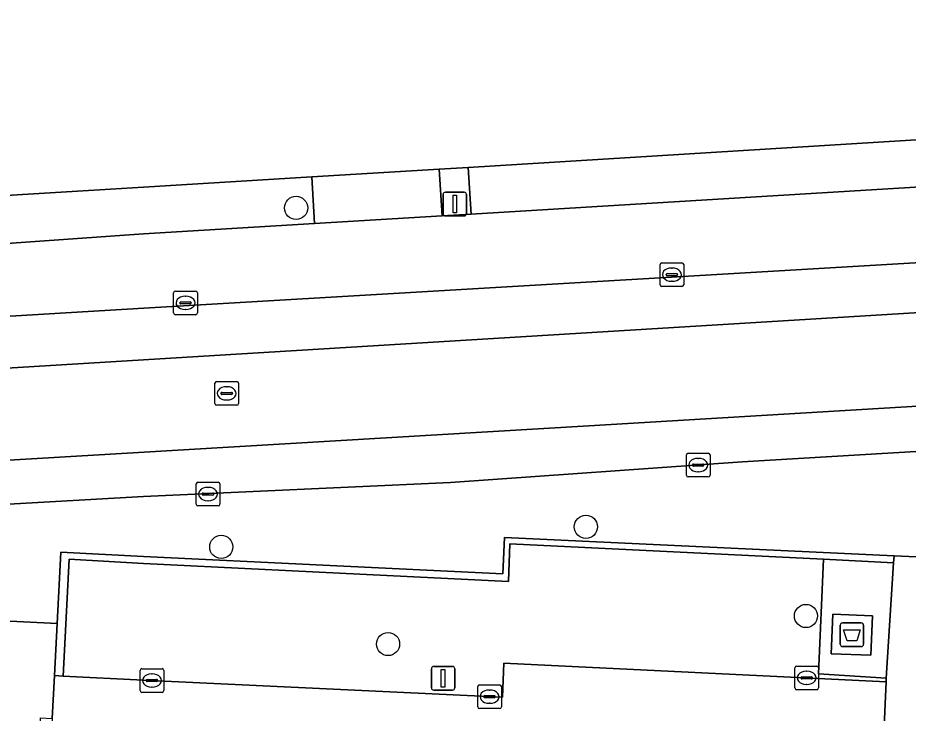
# Model space of a CAD drawing. Extents: x 162989 to 165008, y 383432 to 384338.
# Drawn here: x 164494.7 to 164532.3, y 384036.38 to 384065.72 of the extents above; entities that cross this region are included whole.
import ezdxf

# ---------------------------------------------------------------- set-up
doc = ezdxf.new("R2010")
doc.units = 0
for name, color, linetype in [('IMGEO_Afval_apart_plaats', 7, 'Continuous'), ('IMGEO_Boom', 7, 'Continuous'), ('IMGEO_Erf', 7, 'Continuous'), ('IMGEO_Kolk', 7, 'Continuous'), ('IMGEO_Lichtmast', 7, 'Continuous'), ('IMGEO_Muur', 7, 'Continuous'), ('IMGEO_Parkeervlak_open', 7, 'Continuous'), ('IMGEO_Rijbaan_lokaal_gesloten', 7, 'Continuous'), ('IMGEO_Rijbaan_lokaal_open', 7, 'Continuous'), ('IMGEO_Rioolput', 7, 'Continuous'), ('IMGEO_Voetpad_gesloten', 7, 'Continuous'), ('IMGEO_Voetpad_open', 7, 'Continuous')]:
    doc.layers.add(name, color=color, linetype=linetype)

msp = doc.modelspace()

# ---------------------------------------------------------------- linework, layer by layer
at = {"layer": 'IMGEO_Afval_apart_plaats'}
for p, q in [((164529.424, 384039.285), (164529.424, 384040.085)), ((164529.424, 384040.085), (164529.424, 384039.285)), ((164529.524, 384040.185), (164530.314, 384040.185)), ((164530.314, 384040.185), (164529.524, 384040.185)), ((164530.414, 384040.085), (164530.414, 384039.285)), ((164530.414, 384039.285), (164530.414, 384040.085)), ((164530.314, 384039.185), (164529.524, 384039.185)), ((164529.524, 384039.185), (164530.314, 384039.185))]:
    msp.add_line(p, q, dxfattribs=at)
msp.add_lwpolyline([(164529.567, 384039.899), (164530.271, 384039.899), (164530.122, 384039.429), (164529.716, 384039.429), (164529.567, 384039.899)], dxfattribs=at)
for centre, start, end in [((164529.524, 384040.085), 90, 180), ((164529.524, 384040.085), 90, 180), ((164530.314, 384040.085), 0, 90), ((164530.314, 384040.085), 360, 90), ((164529.524, 384039.285), 180, 270), ((164529.524, 384039.285), 180, 270), ((164530.314, 384039.285), 270, 0), ((164530.314, 384039.285), 270, 0)]:
    msp.add_arc(centre, 0.1, start, end, dxfattribs=at)
at = {"layer": 'IMGEO_Boom'}
for centre in [(164506.45, 384057.701), (164518.686, 384044.241), (164503.288, 384043.393), (164527.98, 384040.477), (164510.333, 384039.293)]:
    msp.add_circle(centre, 0.489, dxfattribs=at)
at = {"layer": 'IMGEO_Erf'}
msp.add_lwpolyline([(164464.055, 384055.205), (164470.042, 384055.555), (164469.867, 384057.645), (164474.923, 384058.064), (164475.925, 384057.102), (164477.65, 384057.223), (164478.037, 384057.246), (164482.124, 384057.494), (164497.22, 384058.41), (164500, 384058.579), (164507.11, 384059.011), (164512.49, 384059.337), (164513.708, 384059.411), (164543.585, 384061.246), (164555.023, 384061.918), (164560.557, 384062.249), (164580.599, 384063.436), (164580.599, 384063.656), (164600.028, 384064.811)], dxfattribs=at)
at = {"layer": 'IMGEO_Kolk'}
for p, q in [((164521.892, 384055.383), (164522.744, 384055.383)), ((164521.817, 384054.457), (164521.817, 384055.309)), ((164522.305, 384055.163), (164522.33, 384055.163)), ((164522.818, 384055.309), (164522.818, 384054.457)), ((164522.076, 384054.877), (164522.076, 384054.889)), ((164522.514, 384054.84), (164522.116, 384054.84)), ((164522.119, 384054.926), (164522.517, 384054.926)), ((164522.56, 384054.889), (164522.56, 384054.877)), ((164522.744, 384054.383), (164521.892, 384054.383)), ((164522.328, 384054.603), (164522.303, 384054.603)), ((164501.278, 384053.267), (164501.278, 384054.119)), ((164501.353, 384054.193), (164502.205, 384054.193)), ((164501.766, 384053.973), (164501.791, 384053.973)), ((164502.279, 384054.119), (164502.279, 384053.267)), ((164501.537, 384053.687), (164501.537, 384053.699)), ((164501.975, 384053.65), (164501.577, 384053.65)), ((164501.58, 384053.736), (164501.978, 384053.736)), ((164502.021, 384053.699), (164502.021, 384053.687)), ((164502.205, 384053.193), (164501.353, 384053.193)), ((164501.789, 384053.413), (164501.764, 384053.413)), ((164522.929, 384046.422), (164522.929, 384047.274)), ((164523.004, 384047.348), (164523.856, 384047.348)), ((164523.417, 384047.128), (164523.442, 384047.128)), ((164523.93, 384047.274), (164523.93, 384046.422)), ((164523.188, 384046.842), (164523.188, 384046.854)), ((164523.626, 384046.805), (164523.228, 384046.805)), ((164523.231, 384046.891), (164523.629, 384046.891)), ((164523.672, 384046.854), (164523.672, 384046.842)), ((164523.856, 384046.348), (164523.004, 384046.348)), ((164523.44, 384046.568), (164523.415, 384046.568)), ((164502.229, 384045.198), (164502.229, 384046.05)), ((164502.304, 384046.124), (164503.156, 384046.124)), ((164503.23, 384046.05), (164503.23, 384045.198)), ((164502.488, 384045.618), (164502.488, 384045.63)), ((164502.531, 384045.667), (164502.929, 384045.667)), ((164502.717, 384045.904), (164502.742, 384045.904)), ((164502.972, 384045.63), (164502.972, 384045.618)), ((164502.926, 384045.581), (164502.528, 384045.581)), ((164502.74, 384045.344), (164502.715, 384045.344)), ((164503.156, 384045.124), (164502.304, 384045.124)), ((164499.861, 384037.328), (164499.861, 384038.18)), ((164499.936, 384038.254), (164500.788, 384038.254)), ((164500.862, 384038.18), (164500.862, 384037.328)), ((164527.508, 384037.439), (164527.508, 384038.291)), ((164527.583, 384038.365), (164528.435, 384038.365)), ((164527.996, 384038.145), (164528.021, 384038.145)), ((164528.509, 384038.291), (164528.509, 384037.439)), ((164500.12, 384037.748), (164500.12, 384037.76)), ((164500.558, 384037.711), (164500.16, 384037.711)), ((164500.163, 384037.797), (164500.561, 384037.797)), ((164500.349, 384038.034), (164500.374, 384038.034)), ((164500.604, 384037.76), (164500.604, 384037.748)), ((164527.767, 384037.859), (164527.767, 384037.871)), ((164528.205, 384037.822), (164527.807, 384037.822)), ((164527.81, 384037.908), (164528.208, 384037.908)), ((164528.251, 384037.871), (164528.251, 384037.859)), ((164500.372, 384037.474), (164500.347, 384037.474)), ((164514.117, 384036.646), (164514.117, 384037.498)), ((164514.192, 384037.572), (164515.044, 384037.572)), ((164514.605, 384037.352), (164514.63, 384037.352)), ((164515.118, 384037.498), (164515.118, 384036.646)), ((164528.435, 384037.365), (164527.583, 384037.365)), ((164528.019, 384037.585), (164527.994, 384037.585)), ((164500.788, 384037.254), (164499.936, 384037.254)), ((164514.376, 384037.066), (164514.376, 384037.078)), ((164514.814, 384037.029), (164514.416, 384037.029)), ((164514.419, 384037.115), (164514.817, 384037.115)), ((164514.86, 384037.078), (164514.86, 384037.066)), ((164515.044, 384036.572), (164514.192, 384036.572)), ((164514.628, 384036.792), (164514.603, 384036.792))]:
    msp.add_line(p, q, dxfattribs=at)
for points in [[(164521.892, 384055.383), (164522.744, 384055.383)], [(164521.817, 384054.457), (164521.817, 384055.309)], [(164522.818, 384055.309), (164522.818, 384054.457)], [(164522.744, 384054.383), (164521.892, 384054.383)], [(164501.278, 384053.267), (164501.278, 384054.119)], [(164501.353, 384054.193), (164502.205, 384054.193)], [(164502.279, 384054.119), (164502.279, 384053.267)], [(164502.205, 384053.193), (164501.353, 384053.193)], [(164522.929, 384046.422), (164522.929, 384047.274)], [(164523.004, 384047.348), (164523.856, 384047.348)], [(164523.93, 384047.274), (164523.93, 384046.422)], [(164523.856, 384046.348), (164523.004, 384046.348)], [(164502.229, 384045.198), (164502.229, 384046.05)], [(164502.304, 384046.124), (164503.156, 384046.124)], [(164503.23, 384046.05), (164503.23, 384045.198)], [(164503.156, 384045.124), (164502.304, 384045.124)], [(164499.861, 384037.328), (164499.861, 384038.18)], [(164499.936, 384038.254), (164500.788, 384038.254)], [(164500.862, 384038.18), (164500.862, 384037.328)], [(164527.508, 384037.439), (164527.508, 384038.291)], [(164527.583, 384038.365), (164528.435, 384038.365)], [(164528.509, 384038.291), (164528.509, 384037.439)], [(164514.117, 384036.646), (164514.117, 384037.498)], [(164514.192, 384037.572), (164515.044, 384037.572)], [(164515.118, 384037.498), (164515.118, 384036.646)], [(164528.435, 384037.365), (164527.583, 384037.365)], [(164500.788, 384037.254), (164499.936, 384037.254)], [(164515.044, 384036.572), (164514.192, 384036.572)]]:
    msp.add_lwpolyline(points, dxfattribs=at)
for centre, radius, start, end in [((164521.894, 384055.307), 0.0765, 91.552, 178.448), ((164521.894, 384055.307), 0.0765, 91.552, 178.448), ((164522.742, 384055.307), 0.0765, 1.552, 88.448), ((164522.742, 384055.307), 0.0765, 1.552, 88.448), ((164522.116, 384054.886), 0.0403, 85.8775, 175.7526), ((164522.113, 384054.876), 0.0366, 178.938, 274.7102), ((164522.517, 384054.883), 0.043, 264.8664, 352.4533), ((164522.521, 384054.888), 0.0386, 1.7309, 96.639), ((164521.894, 384054.459), 0.0765, 181.552, 268.448), ((164521.894, 384054.459), 0.0765, 181.552, 268.448), ((164522.742, 384054.459), 0.0765, 271.552, 358.448), ((164522.742, 384054.459), 0.0765, 271.552, 358.448), ((164501.355, 384054.117), 0.0765, 91.552, 178.448), ((164501.355, 384054.117), 0.0765, 91.552, 178.448), ((164502.203, 384054.117), 0.0765, 1.552, 88.448), ((164502.203, 384054.117), 0.0765, 1.552, 88.448), ((164501.577, 384053.696), 0.0403, 85.8775, 175.7526), ((164501.574, 384053.686), 0.0366, 178.938, 274.7102), ((164501.978, 384053.693), 0.043, 264.8664, 352.4533), ((164501.982, 384053.698), 0.0386, 1.7309, 96.639), ((164501.355, 384053.269), 0.0765, 181.552, 268.448), ((164501.355, 384053.269), 0.0765, 181.552, 268.448), ((164502.203, 384053.269), 0.0765, 271.552, 358.448), ((164502.203, 384053.269), 0.0765, 271.552, 358.448), ((164523.006, 384047.272), 0.0765, 91.552, 178.448), ((164523.006, 384047.272), 0.0765, 91.552, 178.448), ((164523.854, 384047.272), 0.0765, 1.552, 88.448), ((164523.854, 384047.272), 0.0765, 1.552, 88.448), ((164523.228, 384046.851), 0.0403, 85.8775, 175.7526), ((164523.225, 384046.841), 0.0366, 178.938, 274.7102), ((164523.629, 384046.848), 0.043, 264.8664, 352.4533), ((164523.633, 384046.853), 0.0386, 1.7309, 96.639), ((164523.006, 384046.424), 0.0765, 181.552, 268.448), ((164523.006, 384046.424), 0.0765, 181.552, 268.448), ((164523.854, 384046.424), 0.0765, 271.552, 358.448), ((164523.854, 384046.424), 0.0765, 271.552, 358.448), ((164502.306, 384046.048), 0.0765, 91.552, 178.448), ((164502.306, 384046.048), 0.0765, 91.552, 178.448), ((164503.154, 384046.048), 0.0765, 1.552, 88.448), ((164503.154, 384046.048), 0.0765, 1.552, 88.448), ((164502.528, 384045.627), 0.0403, 85.8775, 175.7526), ((164502.525, 384045.617), 0.0366, 178.938, 274.7102), ((164502.929, 384045.624), 0.043, 264.8664, 352.4533), ((164502.933, 384045.629), 0.0386, 1.7309, 96.639), ((164502.306, 384045.2), 0.0765, 181.552, 268.448), ((164502.306, 384045.2), 0.0765, 181.552, 268.448), ((164503.154, 384045.2), 0.0765, 271.552, 358.448), ((164503.154, 384045.2), 0.0765, 271.552, 358.448), ((164499.938, 384038.178), 0.0765, 91.552, 178.448), ((164499.938, 384038.178), 0.0765, 91.552, 178.448), ((164500.786, 384038.178), 0.0765, 1.552, 88.448), ((164500.786, 384038.178), 0.0765, 1.552, 88.448), ((164527.585, 384038.289), 0.0765, 91.552, 178.448), ((164527.585, 384038.289), 0.0765, 91.552, 178.448), ((164528.433, 384038.289), 0.0765, 1.552, 88.448), ((164528.433, 384038.289), 0.0765, 1.552, 88.448), ((164500.16, 384037.757), 0.0403, 85.8775, 175.7526), ((164500.157, 384037.747), 0.0366, 178.938, 274.7102), ((164500.561, 384037.754), 0.043, 264.8664, 352.4533), ((164500.565, 384037.759), 0.0386, 1.7309, 96.639), ((164527.807, 384037.868), 0.0403, 85.8775, 175.7526), ((164527.804, 384037.858), 0.0366, 178.938, 274.7102), ((164528.208, 384037.865), 0.043, 264.8664, 352.4533), ((164528.212, 384037.87), 0.0386, 1.7309, 96.639), ((164499.938, 384037.33), 0.0765, 181.552, 268.448), ((164499.938, 384037.33), 0.0765, 181.552, 268.448), ((164500.786, 384037.33), 0.0765, 271.552, 358.448), ((164500.786, 384037.33), 0.0765, 271.552, 358.448), ((164514.194, 384037.496), 0.0765, 91.552, 178.448), ((164514.194, 384037.496), 0.0765, 91.552, 178.448), ((164515.042, 384037.496), 0.0765, 1.552, 88.448), ((164515.042, 384037.496), 0.0765, 1.552, 88.448), ((164527.585, 384037.441), 0.0765, 181.552, 268.448), ((164527.585, 384037.441), 0.0765, 181.552, 268.448), ((164528.433, 384037.441), 0.0765, 271.552, 358.448), ((164528.433, 384037.441), 0.0765, 271.552, 358.448), ((164514.416, 384037.075), 0.0403, 85.8775, 175.7526), ((164514.413, 384037.065), 0.0366, 178.938, 274.7102), ((164514.817, 384037.072), 0.043, 264.8664, 352.4533), ((164514.821, 384037.077), 0.0386, 1.7309, 96.639), ((164514.194, 384036.648), 0.0765, 181.552, 268.448), ((164514.194, 384036.648), 0.0765, 181.552, 268.448), ((164515.042, 384036.648), 0.0765, 271.552, 358.448), ((164515.042, 384036.648), 0.0765, 271.552, 358.448)]:
    msp.add_arc(centre, radius, start, end, dxfattribs=at)
for centre, major_axis, ratio, start_param, end_param in [((164522.304, 384054.883), (-0.387, 0.002), 0.722429, 4.712389, 7.853982), ((164522.329, 384054.883), (-0.39, 0.002), 0.717154, 1.570796, 4.712389), ((164501.765, 384053.693), (-0.387, 0.002), 0.722429, 4.712389, 7.853982), ((164501.79, 384053.693), (-0.39, 0.002), 0.717154, 1.570796, 4.712389), ((164523.416, 384046.848), (-0.387, 0.002), 0.722429, 4.712389, 7.853982), ((164523.441, 384046.848), (-0.39, 0.002), 0.717154, 1.570796, 4.712389), ((164502.716, 384045.624), (-0.387, 0.002), 0.722429, 4.712389, 7.853982), ((164502.741, 384045.624), (-0.39, 0.002), 0.717154, 1.570796, 4.712389), ((164527.995, 384037.865), (-0.387, 0.002), 0.722429, 4.712389, 7.853982), ((164528.02, 384037.865), (-0.39, 0.002), 0.717154, 1.570796, 4.712389), ((164500.348, 384037.754), (-0.387, 0.002), 0.722429, 4.712389, 7.853982), ((164500.373, 384037.754), (-0.39, 0.002), 0.717154, 1.570796, 4.712389), ((164514.604, 384037.072), (-0.387, 0.002), 0.722429, 4.712389, 7.853982), ((164514.629, 384037.072), (-0.39, 0.002), 0.717154, 1.570796, 4.712389)]:
    msp.add_ellipse(centre, major_axis=major_axis, ratio=ratio, start_param=start_param, end_param=end_param, dxfattribs=at)
at = {"layer": 'IMGEO_Lichtmast'}
for p, q in [((164512.655, 384057.464), (164512.655, 384058.264)), ((164512.655, 384058.264), (164512.655, 384057.464)), ((164512.755, 384058.364), (164513.545, 384058.364)), ((164513.545, 384058.364), (164512.755, 384058.364)), ((164513.645, 384058.264), (164513.645, 384057.464)), ((164513.645, 384057.464), (164513.645, 384058.264)), ((164513.545, 384057.364), (164512.755, 384057.364)), ((164512.755, 384057.364), (164513.545, 384057.364)), ((164512.161, 384037.448), (164512.161, 384038.248)), ((164512.161, 384038.248), (164512.161, 384037.448)), ((164512.261, 384038.348), (164513.051, 384038.348)), ((164513.051, 384038.348), (164512.261, 384038.348)), ((164513.151, 384038.248), (164513.151, 384037.448)), ((164513.151, 384037.448), (164513.151, 384038.248)), ((164513.051, 384037.348), (164512.261, 384037.348)), ((164512.261, 384037.348), (164513.051, 384037.348))]:
    msp.add_line(p, q, dxfattribs=at)
for points in [[(164513.075, 384058.239), (164513.225, 384058.239), (164513.225, 384057.489), (164513.075, 384057.489), (164513.075, 384058.239)], [(164512.581, 384038.223), (164512.731, 384038.223), (164512.731, 384037.473), (164512.581, 384037.473), (164512.581, 384038.223)]]:
    msp.add_lwpolyline(points, dxfattribs=at)
for centre, start, end in [((164512.755, 384058.264), 90, 180), ((164512.755, 384058.264), 90, 180), ((164513.545, 384058.264), 0, 90), ((164513.545, 384058.264), 360, 90), ((164512.755, 384057.464), 180, 270), ((164512.755, 384057.464), 180, 270), ((164513.545, 384057.464), 270, 0), ((164513.545, 384057.464), 270, 0), ((164512.261, 384038.248), 90, 180), ((164512.261, 384038.248), 90, 180), ((164513.051, 384038.248), 0, 90), ((164513.051, 384038.248), 360, 90), ((164512.261, 384037.448), 180, 270), ((164512.261, 384037.448), 180, 270), ((164513.051, 384037.448), 270, 0), ((164513.051, 384037.448), 270, 0)]:
    msp.add_arc(centre, 0.1, start, end, dxfattribs=at)
at = {"layer": 'IMGEO_Muur'}
msp.add_lwpolyline([(164500, 384042.99), (164496.512, 384043.171), (164496.359, 384040.161), (164496.248, 384037.97), (164496.607, 384037.931), (164496.861, 384042.87), (164500, 384042.697), (164515.413, 384041.927), (164515.474, 384043.527), (164528.724, 384042.872), (164531.676, 384042.726), (164531.707, 384043.016), (164515.254, 384043.797), (164515.185, 384042.25)], close=True, dxfattribs=at)
at = {"layer": 'IMGEO_Parkeervlak_open'}
for points in [[(164730.489, 384070.567), (164715.773, 384069.676), (164708.246, 384069.22), (164693.97, 384068.355), (164683.65, 384067.729), (164660.814, 384066.346), (164656.09, 384066.06), (164650.547, 384065.724), (164632.025, 384064.601), (164625.505, 384064.206), (164607.939, 384063.142), (164600.181, 384062.672), (164560.654, 384060.277), (164555.096, 384059.94), (164543.704, 384059.25), (164513.835, 384057.44), (164512.612, 384057.366), (164507.222, 384057.04), (164500, 384056.602), (164486.273, 384055.632), (164482.259, 384055.431), (164478.268, 384055.159), (164478.006, 384054.956), (164476.384, 384052.651)], [(164475.262, 384051.966), (164481.169, 384052.344), (164487.308, 384052.71), (164500.012, 384053.472), (164636.553, 384061.483), (164655.82, 384062.938)]]:
    msp.add_lwpolyline(points, dxfattribs=at)
msp.add_lwpolyline([(164531.37, 384037.86), (164528.515, 384038.04), (164528.724, 384042.872), (164515.474, 384043.527), (164515.413, 384041.927), (164500, 384042.697), (164496.861, 384042.87), (164496.607, 384037.931), (164500, 384037.769), (164515.162, 384037.045), (164515.215, 384038.48), (164531.36, 384037.703)], close=True, dxfattribs=at)
at = {"layer": 'IMGEO_Rijbaan_lokaal_gesloten'}
for points in [[(164694.411, 384063.128), (164694.274, 384065.267), (164690.033, 384064.795), (164655.82, 384062.938), (164636.553, 384061.483), (164500.012, 384053.472), (164487.308, 384052.71), (164481.169, 384052.344), (164475.262, 384051.966), (164475.102, 384051.956), (164475.001, 384051.949), (164472.613, 384051.804), (164469.08, 384051.567), (164460.555, 384051.047), (164452.487, 384050.524)], [(164433.906, 384052.205), (164433.375, 384052.329), (164433.007, 384050.304), (164435.744, 384049.633), (164439.168, 384048.925), (164444.386, 384048.405), (164449.061, 384048.287), (164454.54, 384048.571), (164467.904, 384049.326), (164694.411, 384063.128)], [(164648.852, 384054.484), (164655.126, 384054.879), (164656.324, 384054.954), (164672.157, 384055.846), (164679.693, 384056.298), (164684.52, 384056.638), (164686.232, 384056.737), (164694.79, 384057.19), (164694.664, 384059.164), (164610.336, 384053.978), (164518.813, 384048.5), (164493.123, 384046.989), (164459.498, 384045.005), (164450.148, 384044.438), (164443.158, 384044.627), (164439.286, 384044.958), (164436.405, 384045.336), (164432.284, 384046.33), (164431.941, 384044.442)], [(164451.119, 384042.504), (164459.81, 384043.034), (164461.569, 384043.141), (164468.584, 384043.71), (164471.627, 384043.891), (164478.458, 384044.297), (164500, 384045.527), (164512.967, 384046.108), (164525.282, 384046.98), (164565.274, 384049.357), (164571.897, 384049.751), (164648.852, 384054.484)]]:
    msp.add_lwpolyline(points, dxfattribs=at)
msp.add_lwpolyline([(164694.664, 384059.164), (164694.477, 384062.092), (164694.411, 384063.128), (164467.904, 384049.326), (164454.54, 384048.571), (164449.061, 384048.287), (164444.386, 384048.405), (164439.168, 384048.925), (164435.744, 384049.633), (164433.007, 384050.304), (164432.284, 384046.33), (164436.405, 384045.336), (164439.286, 384044.958), (164443.158, 384044.627), (164450.148, 384044.438), (164459.498, 384045.005), (164493.123, 384046.989), (164518.813, 384048.5), (164610.336, 384053.978)], close=True, dxfattribs=at)
at = {"layer": 'IMGEO_Rijbaan_lokaal_open'}
msp.add_lwpolyline([(164496.607, 384037.931), (164496.248, 384037.97), (164496.151, 384036.15), (164495.882, 384031.072), (164496.241, 384031.052), (164500, 384030.856), (164530.537, 384029.266), (164530.983, 384029.248), (164531.36, 384037.703), (164515.215, 384038.48), (164515.162, 384037.045), (164500, 384037.769)], close=True, dxfattribs=at)
at = {"layer": 'IMGEO_Rioolput'}
for p, q in [((164503.018, 384049.447), (164503.018, 384050.299)), ((164503.093, 384050.373), (164503.945, 384050.373)), ((164503.506, 384050.153), (164503.531, 384050.153)), ((164504.019, 384050.299), (164504.019, 384049.447)), ((164503.277, 384049.867), (164503.277, 384049.879)), ((164503.715, 384049.83), (164503.317, 384049.83)), ((164503.32, 384049.916), (164503.718, 384049.916)), ((164503.761, 384049.879), (164503.761, 384049.867)), ((164503.945, 384049.373), (164503.093, 384049.373)), ((164503.529, 384049.593), (164503.504, 384049.593))]:
    msp.add_line(p, q, dxfattribs=at)
for points in [[(164503.018, 384049.447), (164503.018, 384050.299)], [(164503.093, 384050.373), (164503.945, 384050.373)], [(164504.019, 384050.299), (164504.019, 384049.447)], [(164503.945, 384049.373), (164503.093, 384049.373)]]:
    msp.add_lwpolyline(points, dxfattribs=at)
for centre, radius, start, end in [((164503.095, 384050.297), 0.0765, 91.552, 178.448), ((164503.095, 384050.297), 0.0765, 91.552, 178.448), ((164503.943, 384050.297), 0.0765, 1.552, 88.448), ((164503.943, 384050.297), 0.0765, 1.552, 88.448), ((164503.317, 384049.876), 0.0403, 85.8775, 175.7526), ((164503.314, 384049.866), 0.0366, 178.938, 274.7102), ((164503.718, 384049.873), 0.043, 264.8664, 352.4533), ((164503.722, 384049.878), 0.0386, 1.7309, 96.639), ((164503.095, 384049.449), 0.0765, 181.552, 268.448), ((164503.095, 384049.449), 0.0765, 181.552, 268.448), ((164503.943, 384049.449), 0.0765, 271.552, 358.448), ((164503.943, 384049.449), 0.0765, 271.552, 358.448)]:
    msp.add_arc(centre, radius, start, end, dxfattribs=at)
for centre, major_axis, ratio, start_param, end_param in [((164503.505, 384049.873), (-0.387, 0.002), 0.722429, 4.712389, 7.853982), ((164503.53, 384049.873), (-0.39, 0.002), 0.717154, 1.570796, 4.712389)]:
    msp.add_ellipse(centre, major_axis=major_axis, ratio=ratio, start_param=start_param, end_param=end_param, dxfattribs=at)
at = {"layer": 'IMGEO_Voetpad_gesloten'}
msp.add_lwpolyline([(164530.79, 384040.482), (164529.117, 384040.552), (164529.047, 384038.887), (164530.72, 384038.817)], close=True, dxfattribs=at)
at = {"layer": 'IMGEO_Voetpad_open'}
for points in [[(164513.835, 384057.44), (164543.704, 384059.25), (164543.585, 384061.246), (164513.708, 384059.411)], [(164512.612, 384057.366), (164512.49, 384059.337), (164507.11, 384059.011), (164507.222, 384057.04)], [(164513.835, 384057.44), (164513.708, 384059.411), (164512.49, 384059.337), (164512.612, 384057.366)], [(164507.11, 384059.011), (164500, 384058.579), (164497.22, 384058.41), (164482.124, 384057.494), (164482.259, 384055.431), (164486.273, 384055.632), (164500, 384056.602), (164507.222, 384057.04)], [(164534.601, 384037.538), (164534.833, 384042.88), (164531.707, 384043.016), (164531.676, 384042.726), (164531.37, 384037.86), (164531.36, 384037.703), (164530.983, 384029.248), (164530.794, 384024.878), (164533.893, 384024.736), (164533.923, 384025.393)], [(164528.724, 384042.872), (164528.515, 384038.04), (164531.37, 384037.86), (164531.676, 384042.726)], [(164530.72, 384038.817), (164529.047, 384038.887), (164529.117, 384040.552), (164530.79, 384040.482)], [(164496.248, 384037.97), (164496.359, 384040.161), (164493.78, 384040.292), (164493.74, 384039.813), (164493.508, 384036.235), (164494.007, 384036.204), (164493.679, 384030.114), (164493.18, 384030.145), (164493.03, 384028.62), (164493.015, 384028.1), (164492.97, 384026.563), (164495.66, 384026.484), (164495.827, 384029.928), (164495.328, 384029.957), (164495.652, 384036.179), (164496.151, 384036.15)]]:
    msp.add_lwpolyline(points, close=True, dxfattribs=at)
for points in [[(164694.79, 384057.19), (164686.232, 384056.737), (164684.52, 384056.638), (164679.693, 384056.298), (164679.731, 384055.783), (164672.177, 384055.319), (164672.157, 384055.846), (164656.324, 384054.954), (164656.351, 384054.458), (164655.083, 384054.38), (164648.878, 384053.996), (164648.852, 384054.484), (164571.897, 384049.751), (164571.921, 384049.246), (164565.297, 384048.88), (164565.274, 384049.357), (164525.282, 384046.98), (164512.967, 384046.108), (164500, 384045.527), (164478.458, 384044.297), (164478.491, 384043.798), (164471.66, 384043.39), (164471.627, 384043.891), (164468.584, 384043.71)], [(164468.431, 384041.291), (164471.48, 384041.348), (164471.82, 384041.277), (164477.687, 384040.984), (164493.78, 384040.292), (164496.359, 384040.161), (164496.512, 384043.171), (164500, 384042.99), (164515.185, 384042.25), (164515.254, 384043.797), (164531.707, 384043.016), (164534.833, 384042.88), (164534.897, 384044.353), (164560.024, 384043.205), (164560.198, 384046.119), (164565.483, 384045.84), (164571.57, 384045.602), (164571.626, 384047.297), (164571.934, 384047.265), (164571.885, 384045.62), (164576.037, 384045.442), (164576.047, 384045.052), (164574.411, 384013.969)]]:
    msp.add_lwpolyline(points, dxfattribs=at)

doc.saveas('drawing.dxf')
